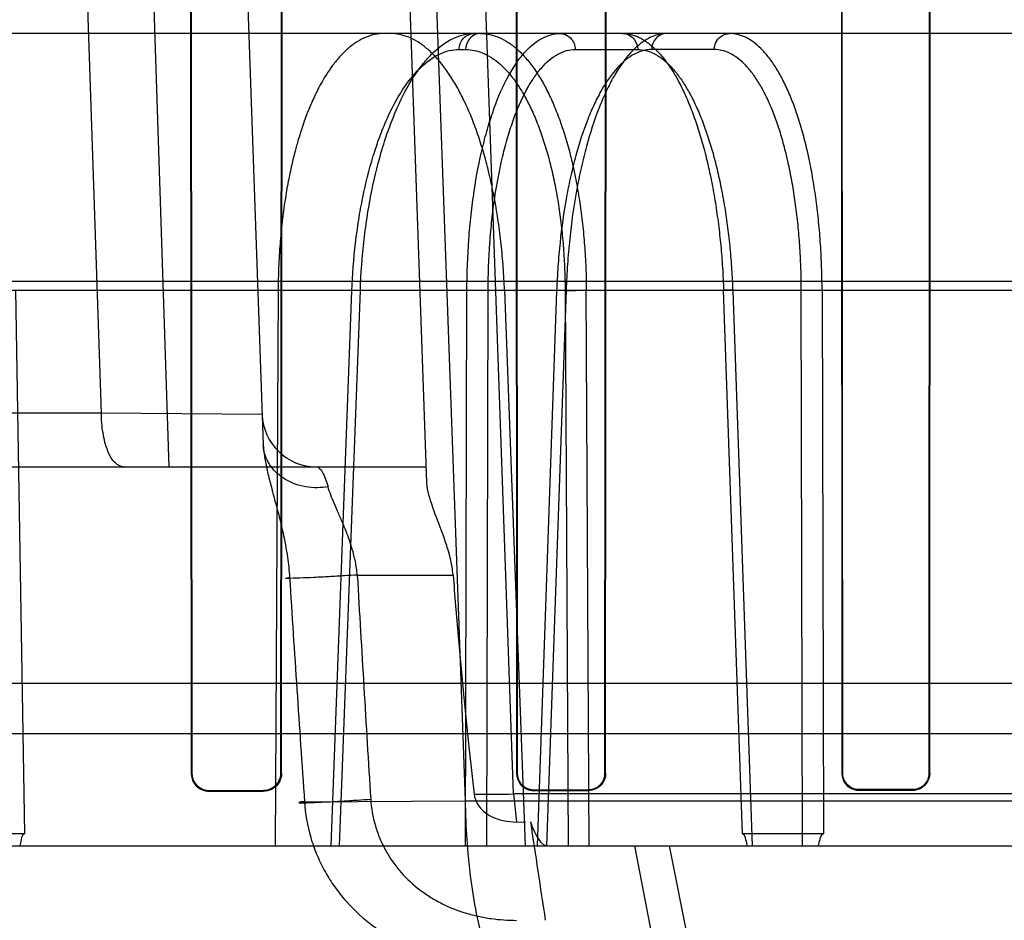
# Model space of a CAD drawing. Header units: millimetres. Extents: x 0 to 297, y 0 to 210.
# Tile 396 of 455: x 240.166 to 240.293, y 159.987 to 160.103. Entities that reach past the tile are written whole.
import ezdxf

# ---------------------------------------------------------------- set-up
doc = ezdxf.new("R2010")
doc.units = ezdxf.units.MM
doc.header["$LTSCALE"] = 16.335
doc.layers.get('0').update_dxf_attribs({"linetype": 'CONTINUOUS'})
for name, color, linetype in [('AXES_REF', 7, 'CONTINUOUS'), ('INTFCLR_1', 7, 'CONTINUOUS'), ('INTFCLR_144815', 7, 'CONTINUOUS'), ('INTFCLR_72935', 7, 'CONTINUOUS')]:
    doc.layers.add(name, color=color, linetype=linetype)

msp = doc.modelspace()

# ---------------------------------------------------------------- linework, layer by layer
at = {"color": 7, "linetype": 'Continuous'}
for radius in [6.787079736, 6.7865, 6.743039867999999]:
    msp.add_circle((241.4889104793, 154.7114782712), radius, dxfattribs=at)
for radius, start, end in [(6.72, 278.2771290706, 261.7228709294), (6.874, 113.0825942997, 269.6189785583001)]:
    msp.add_arc((241.4889104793, 154.7114782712), radius, start, end, dxfattribs=at)
at = {"layer": 'AXES_REF', "color": 7, "linetype": 'Continuous'}
msp.add_arc((241.4889104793, 154.7114782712), 6.874, 113.0826847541, 66.9173152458, dxfattribs=at)
at = {"layer": 'AXES_REF', "color": 9, "linetype": 'Continuous'}
msp.add_arc((241.4889104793, 154.7114782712), 6.191158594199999, 94.4118118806, 85.5881881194, dxfattribs=at)
at = {"layer": 'INTFCLR_1', "color": 6, "linetype": 'Continuous'}
for p, q in [((240.1877579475, 160.1388643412), (240.187850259, 160.0058643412)), ((240.1878549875, 160.1388643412), (240.1879399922, 160.0058643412)), ((240.199463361, 160.0058643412), (240.1995460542, 160.1388643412)), ((240.1995506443, 160.0058643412), (240.1996400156, 160.1388643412)), ((240.2298592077, 160.1388643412), (240.2299438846, 160.0058643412)), ((240.2299482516, 160.1388643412), (240.2300271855, 160.0058643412)), ((240.2413825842, 160.0058643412), (240.2414599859, 160.1388643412)), ((240.2414642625, 160.0058643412), (240.2415470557, 160.1388643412)), ((240.2719345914, 160.1388643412), (240.2720143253, 160.0058643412)), ((240.2720184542, 160.1388643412), (240.2720933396, 160.0058643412)), ((240.2833216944, 160.0058643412), (240.2833955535, 160.1388643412)), ((240.2833996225, 160.0058643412), (240.2834781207, 160.1388643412)), ((240.1902147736, 160.0035947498), (240.1972147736, 160.0036106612)), ((240.1902147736, 160.0035056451), (240.1972147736, 160.0035227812)), ((240.2322147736, 160.0036805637), (240.2392147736, 160.0036927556)), ((240.2392147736, 160.003610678), (240.2322147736, 160.003597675)), ((240.2742147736, 160.0037456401), (240.2812147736, 160.0037546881)), ((240.2812147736, 160.0036764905), (240.2742147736, 160.0036668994))]:
    msp.add_line(p, q, dxfattribs=at)
at = {"layer": 'INTFCLR_1', "color": 9, "linetype": 'Continuous'}
for p, q in [((240.1879399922, 160.0058643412), (240.187850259, 160.0058643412)), ((240.1995506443, 160.0058643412), (240.199463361, 160.0058643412)), ((240.2300271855, 160.0058643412), (240.2299438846, 160.0058643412)), ((240.2414642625, 160.0058643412), (240.2413825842, 160.0058643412)), ((240.2720933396, 160.0058643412), (240.2720143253, 160.0058643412)), ((240.2833996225, 160.0058643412), (240.2833216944, 160.0058643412)), ((240.1902147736, 160.0035056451), (240.1902147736, 160.0035947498)), ((240.1972147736, 160.0036106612), (240.1972147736, 160.0035227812)), ((240.2322147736, 160.003597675), (240.2322147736, 160.0036805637)), ((240.2392147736, 160.0036927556), (240.2392147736, 160.003610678)), ((240.2742147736, 160.0036668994), (240.2742147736, 160.0037456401)), ((240.2812147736, 160.0037546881), (240.2812147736, 160.0036764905))]:
    msp.add_line(p, q, dxfattribs=at)
at = {"layer": 'INTFCLR_1', "color": 6, "linetype": 'Continuous'}
for points, knots in [([(240.187850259, 160.0058643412), (240.1878502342, 160.0053649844), (240.1882396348, 160.0041292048), (240.1895117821, 160.003503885), (240.1902147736, 160.0035056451)], [0, 0, 0, 0, 0.4153171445, 1, 1, 1, 1]), ([(240.1879399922, 160.0058643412), (240.1879399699, 160.0053796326), (240.1883191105, 160.0041897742), (240.1895424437, 160.0035931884), (240.1902147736, 160.0035947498)], [0, 0, 0, 0, 0.4189210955, 1, 1, 1, 1]), ([(240.1972147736, 160.0036106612), (240.1976811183, 160.0036116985), (240.1988554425, 160.0039743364), (240.1994633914, 160.0051856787), (240.199463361, 160.0058643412)], [0, 0, 0, 0, 0.4072860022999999, 1, 1, 1, 1]), ([(240.1995506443, 160.0058643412), (240.1995506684, 160.0053653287), (240.1991614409, 160.0041414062), (240.1979061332, 160.0035244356), (240.1972147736, 160.0035227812)], [0, 0, 0, 0, 0.4192064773, 1, 1, 1, 1]), ([(240.2299438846, 160.0058643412), (240.229943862, 160.005370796), (240.2303325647, 160.0041807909), (240.2315525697, 160.0035964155), (240.2322147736, 160.003597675)], [0, 0, 0, 0, 0.4270344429, 1, 1, 1, 1]), ([(240.2300271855, 160.0058643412), (240.2300271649, 160.0053863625), (240.2304043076, 160.0042394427), (240.2315792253, 160.0036794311), (240.2322147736, 160.0036805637)], [0, 0, 0, 0, 0.4292471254, 1, 1, 1, 1]), ([(240.2392147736, 160.0036927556), (240.2397893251, 160.0036937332), (240.2409449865, 160.0041829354), (240.2413826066, 160.0053321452), (240.2413825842, 160.0058643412)], [0, 0, 0, 0, 0.5191354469, 1, 1, 1, 1]), ([(240.2414642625, 160.0058643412), (240.2414642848, 160.0053678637), (240.241072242, 160.0041861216), (240.2398651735, 160.0036118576), (240.2392147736, 160.003610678)], [0, 0, 0, 0, 0.432894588, 1, 1, 1, 1]), ([(240.2720143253, 160.0058643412), (240.2720143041, 160.0053761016), (240.2724016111, 160.0042207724), (240.2735824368, 160.0036660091), (240.2742147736, 160.0036668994)], [0, 0, 0, 0, 0.4357037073, 1, 1, 1, 1]), ([(240.2720933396, 160.0058643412), (240.2720933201, 160.005386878), (240.2724740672, 160.0042716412), (240.2736115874, 160.0037448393), (240.2742147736, 160.0037456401)], [0, 0, 0, 0, 0.4418296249, 1, 1, 1, 1]), ([(240.2812147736, 160.0037546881), (240.2817647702, 160.0037553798), (240.2828866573, 160.0042205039), (240.2833217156, 160.005338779), (240.2833216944, 160.0058643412)], [0, 0, 0, 0, 0.511359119, 1, 1, 1, 1]), ([(240.2833996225, 160.0058643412), (240.2833996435, 160.0053715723), (240.2830072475, 160.0042218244), (240.2818361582, 160.0036773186), (240.2812147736, 160.0036764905)], [0, 0, 0, 0, 0.4422807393, 1, 1, 1, 1])]:
    msp.add_open_spline(points, degree=3, knots=knots, dxfattribs=at)
at = {"layer": 'INTFCLR_144815', "color": 9, "linetype": 'Continuous'}
for p, q in [((240.1762471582, 160.0524171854), (240.1597630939, 160.5484094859)), ((240.1849980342, 160.0454782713), (240.168792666, 160.5484094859)), ((240.1797147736, 160.5484094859), (240.1971775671, 160.0483567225)), ((240.2183495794, 160.0434310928), (240.2007147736, 160.5484094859)), ((240.2035245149, 160.5484094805), (240.2233062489, 160.0022861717)), ((240.2295625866, 160.0031802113), (240.2102389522, 160.5484094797)), ((240.8751675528, 160.1014782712), (240.0486729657, 160.1014782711)), ((240.2225168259, 160.0994149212), (240.223361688, 160.0994149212)), ((240.2375332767, 160.0994149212), (240.2456245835, 160.0994149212)), ((240.2555144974, 160.0994149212), (240.2474180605, 160.0994149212)), ((240.952508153, 160.0694090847), (239.9619761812, 160.0694090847)), ((240.0228546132, 160.0683100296), (240.9060485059, 160.0683100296)), ((240.1651459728, 160.0683100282), (240.1663135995, 159.998005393)), ((240.2059723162, 159.996478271), (240.2086521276, 160.0682367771)), ((240.2070544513, 159.9964782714), (240.209741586, 160.0683100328)), ((240.2084722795, 160.0682759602), (240.2097415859, 160.0683100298)), ((240.22334538, 159.9964782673), (240.2235249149, 160.0683100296)), ((240.2262631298, 160.0682367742), (240.2235249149, 160.0683100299)), ((240.22607912, 159.9964782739), (240.2262631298, 160.0682367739)), ((240.2351324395, 160.0682367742), (240.23261056, 159.9964782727)), ((240.2363641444, 160.0683100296), (240.2338350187, 159.996478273)), ((240.234989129, 160.0682937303), (240.2363641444, 160.0683100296)), ((240.2362260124, 160.0682367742), (240.2366047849, 159.996478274)), ((240.2393534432, 159.9964782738), (240.2389693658, 160.0683100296)), ((240.2591810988, 159.9980053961), (240.2567260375, 160.0683100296)), ((240.2579051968, 160.0682367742), (240.260416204, 159.9964782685)), ((240.2669512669, 159.9964782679), (240.2667789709, 160.0682367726)), ((240.2694610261, 160.0683100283), (240.2696349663, 159.9980053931)), ((240.1762471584, 160.0524171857), (239.8132677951, 160.0524171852)), ((240.1970421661, 160.0522339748), (240.1762471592, 160.0524171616)), ((239.8202675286, 160.045478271), (240.218278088, 160.0454782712)), ((240.2093445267, 160.0314782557), (240.2217309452, 160.0314782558)), ((240.7466510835, 160.0109668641), (240.1027784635, 160.0109668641)), ((240.6198666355, 160.0031806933), (240.2295627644, 160.0031775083)), ((240.2295628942, 160.0031802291), (240.2299206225, 159.9995548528)), ((240.2025196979, 160.0021819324), (240.2233063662, 160.002286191)), ((240.2233062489, 160.0022861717), (240.6261232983, 160.0022861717)), ((239.8751077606, 159.9964782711), (241.0077344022, 159.9964782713)), ((240.2481740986, 159.9813832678), (240.2452257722, 159.9964782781)), ((240.2497007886, 159.9964782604), (240.2526755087, 159.9813833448))]:
    msp.add_line(p, q, dxfattribs=at)
at = {"layer": 'INTFCLR_144815', "color": 6, "linetype": 'Continuous'}
for p, q in [((240.1991054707, 160.0683100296), (240.1987158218, 159.9964782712)), ((240.2283840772, 160.0683100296), (240.2310562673, 159.9964782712)), ((240.2362260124, 160.0682367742), (240.2389693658, 160.0683100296)), ((240.2580490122, 160.0682908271), (240.2567260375, 160.0683100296)), ((240.2694610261, 160.0683100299), (240.2667789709, 160.0682367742)), ((240.8198915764, 160.0174782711), (240.0806810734, 160.0174782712)), ((240.2299205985, 159.9995551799), (240.2311328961, 159.9995580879)), ((240.1663135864, 159.9980053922), (240.157254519, 159.9980053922)), ((240.2696349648, 159.9980053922), (240.259181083, 159.9980053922))]:
    msp.add_line(p, q, dxfattribs=at)
at = {"layer": 'INTFCLR_144815', "color": 9, "linetype": 'Continuous'}
for centre, radius, start, end in [((240.2040379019, 160.0524782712), 0.006999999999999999, 182.0000647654, 269.9999999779), ((244.9392209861, 160.3330379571), 4.7482422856, 183.6451248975, 183.99558955), ((246.188995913, 160.3743200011), 5.9894716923, 183.2814458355, 183.5590916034), ((240.2227806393, 160.5369322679), 0.5337951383, 270.1796818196, 270.7280040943)]:
    msp.add_arc(centre, radius, start, end, dxfattribs=at)
at = {"layer": 'INTFCLR_144815', "color": 6, "linetype": 'Continuous'}
msp.add_ellipse((240.4247147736, 159.9754782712), major_axis=(-0.6205604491, 4.088499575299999), ratio=0.0452664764, start_param=1.5580355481, end_param=1.5611447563, dxfattribs=at)
for points, knots in [([(240.212795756, 160.1014782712), (240.2124035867, 160.1014782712), (240.2116073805, 160.101396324), (240.2104346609, 160.1010311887), (240.2092855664, 160.1004286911), (240.2081829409, 160.0996055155), (240.2071775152, 160.0986245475), (240.2063014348, 160.0975737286), (240.205558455, 160.0965256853), (240.2049257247, 160.0955064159), (240.2043827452, 160.0945275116), (240.2039147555, 160.0935973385), (240.2035099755, 160.0927207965), (240.203153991, 160.0918888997), (240.202814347, 160.0910377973), (240.202463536, 160.0900925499), (240.2020858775, 160.088986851), (240.2016833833, 160.0876911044), (240.2012611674, 160.0861743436), (240.2008243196, 160.0843882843), (240.2003844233, 160.0822851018), (240.1999648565, 160.0798440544), (240.1996037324, 160.0771347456), (240.1993289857, 160.0742494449), (240.1991563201, 160.0712958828), (240.1991108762, 160.0693049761), (240.1991054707, 160.0683100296)], [0, 0, 0, 0, 0.0306294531, 0.0620101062, 0.09538140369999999, 0.1314721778, 0.169100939, 0.2048351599, 0.2381866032, 0.2693600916, 0.2984882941, 0.325587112, 0.3506676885, 0.3738839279, 0.3962513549, 0.4222322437, 0.4526222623, 0.4874964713, 0.5281890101, 0.5755701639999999, 0.6310790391, 0.6959738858, 0.7689735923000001, 0.844502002, 0.9222908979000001, 1, 1, 1, 1]), ([(240.2283840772, 160.0683100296), (240.2283472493, 160.0693002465), (240.2282393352, 160.0712799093), (240.2279739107, 160.0742317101), (240.2276059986, 160.0771350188), (240.2271413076, 160.0799464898), (240.2265872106, 160.082636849), (240.2259483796, 160.0851967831), (240.2252267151, 160.0876225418), (240.2244258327, 160.0899008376), (240.223554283, 160.0920076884), (240.2226198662, 160.0939276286), (240.2216291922, 160.0956506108), (240.2205855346, 160.0971713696), (240.2194966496, 160.098477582), (240.2183718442, 160.0995582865), (240.2172205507, 160.1004062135), (240.2160462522, 160.101019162), (240.2148513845, 160.1013932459), (240.2140396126, 160.1014782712), (240.213640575, 160.1014782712)], [0, 0, 0, 0, 0.0767548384, 0.1535349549, 0.2295210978, 0.3033898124, 0.3742104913, 0.4422318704, 0.5077000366, 0.5701767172, 0.6292117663, 0.6842115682, 0.7354587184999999, 0.7830224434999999, 0.8269051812, 0.8669571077, 0.9035587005, 0.9372944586, 0.9690907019, 1, 1, 1, 1]), ([(240.2252798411, 160.1014782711), (240.2256838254, 160.1014782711), (240.226509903, 160.1013902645), (240.2277261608, 160.1009964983), (240.2289158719, 160.100346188), (240.2300648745, 160.0994518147), (240.231165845, 160.0983262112), (240.2322151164, 160.0969791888), (240.2332101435, 160.095416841), (240.2341449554, 160.0936487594), (240.235011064, 160.0916916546), (240.2358026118, 160.0895611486), (240.2365154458, 160.0872713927), (240.2371461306, 160.0848337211), (240.2376890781, 160.0822693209), (240.2381391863, 160.0796049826), (240.2384944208, 160.0768623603), (240.238754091, 160.074061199), (240.2389186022, 160.0712030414), (240.2389632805, 160.0692810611), (240.2389693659, 160.0683100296)], [0, 0, 0, 0, 0.0315611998, 0.0643441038, 0.0992563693, 0.1369443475, 0.1776898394, 0.221957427, 0.2701061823, 0.3222178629, 0.3780613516, 0.4371902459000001, 0.4996835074, 0.5653349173, 0.6338330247, 0.704405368, 0.7763792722, 0.8498398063, 0.9241368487, 1, 1, 1, 1]), ([(240.2436643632, 160.1014782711), (240.2440235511, 160.1014782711), (240.24476569, 160.1013881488), (240.2458582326, 160.1009896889), (240.2469350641, 160.1003320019), (240.2479809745, 160.0994284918), (240.2489888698, 160.0982945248), (240.2499559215, 160.0969408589), (240.2508804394, 160.0953723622), (240.2517574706, 160.0935974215), (240.2525779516, 160.0916357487), (240.2533368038, 160.0895036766), (240.2540300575, 160.0872149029), (240.2546549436, 160.0847786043), (240.255205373, 160.0822180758), (240.2556769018, 160.079559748), (240.2560663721, 160.0768321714), (240.2563736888, 160.0740453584), (240.2565991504, 160.0711997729), (240.25669306, 160.0692806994), (240.2567260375, 160.0683100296)], [0, 0, 0, 0, 0.0285285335, 0.0587379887, 0.09169627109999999, 0.128193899, 0.168121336, 0.2119204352, 0.2601251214, 0.3125755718, 0.3690460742, 0.4289151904, 0.4922453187, 0.5589234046, 0.6286260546, 0.7002119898, 0.7733138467, 0.8474223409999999, 0.9228599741, 1, 1, 1, 1]), ([(240.269461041, 160.0683100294), (240.2694576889, 160.0692986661), (240.2694208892, 160.0712712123), (240.2692749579, 160.074209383), (240.2690390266, 160.0770963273), (240.2687161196, 160.079897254), (240.2683099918, 160.0825869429), (240.2678245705, 160.0851509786), (240.2672623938, 160.0875806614), (240.2666265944, 160.0898619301), (240.2659235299, 160.0919721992), (240.2651593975, 160.0938957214), (240.264339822, 160.0956227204), (240.2634676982, 160.0971476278), (240.2625485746, 160.0984591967), (240.2615906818, 160.0995449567), (240.2606007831, 160.1003984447), (240.2595836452, 160.1010155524), (240.2585390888, 160.1013928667), (240.2578249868, 160.1014782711), (240.2574747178, 160.1014782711)], [0, 0, 0, 0, 0.0791848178, 0.1579882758, 0.235584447, 0.3111426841, 0.3837692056, 0.4534084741, 0.5201040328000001, 0.5834554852, 0.6430198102, 0.6981752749, 0.7491303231, 0.7960039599, 0.838713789, 0.8771903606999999, 0.9116808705, 0.9430134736, 0.9719453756, 1, 1, 1, 1]), ([(240.2217309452, 160.0314782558), (240.2217009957, 160.0318412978), (240.2216074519, 160.0325859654), (240.2213768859, 160.0337041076), (240.2210001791, 160.0350733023), (240.2205064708, 160.0365050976), (240.219966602, 160.0379260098), (240.2194916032, 160.0391653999), (240.2190242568, 160.0404391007), (240.2185750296, 160.0418624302), (240.2183682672, 160.0428959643), (240.2183495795, 160.0434310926)], [0, 0, 0, 0, 0.0876792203, 0.1804091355, 0.2745623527, 0.4292957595, 0.5447214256, 0.6404281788, 0.7487975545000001, 0.8711188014, 1, 1, 1, 1]), ([(240.221730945, 160.0314782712), (240.2219487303, 160.0288383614), (240.2223870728, 160.0237024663), (240.2230688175, 160.0163005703), (240.2237493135, 160.0094932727), (240.2242197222, 160.0051832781), (240.2244546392, 160.0031398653)], [0, 0, 0, 0, 0.2791221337, 0.5431519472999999, 0.7832597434, 1, 1, 1, 1]), ([(240.2244546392, 160.0031398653), (240.2245085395, 160.002670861), (240.2248153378, 160.0018494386), (240.2256713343, 160.0008808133), (240.2267943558, 160.0001559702), (240.2282529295, 159.999665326), (240.2293461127, 159.9995533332), (240.2299205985, 159.9995551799)], [0, 0, 0, 0, 0.19944462, 0.3554778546, 0.5401281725, 0.7572954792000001, 1, 1, 1, 1]), ([(240.2317392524, 159.9995609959), (240.2318922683, 159.9991223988), (240.2322094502, 159.9983262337), (240.2327992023, 159.9972427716), (240.2334512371, 159.996478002), (240.2339018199, 159.9964782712)], [0, 0, 0, 0, 0.3598995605, 0.6509005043, 1, 1, 1, 1]), ([(240.165739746, 159.9964782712), (240.1657930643, 159.9967516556), (240.1659308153, 159.9971882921), (240.1660432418, 159.998005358), (240.1663135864, 159.9980053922)], [0, 0, 0, 0, 0.5074611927, 1, 1, 1, 1]), ([(240.2598073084, 159.9964782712), (240.259753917, 159.9967395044), (240.2596144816, 159.9971905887), (240.2594705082, 159.9980053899), (240.259181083, 159.9980053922)], [0, 0, 0, 0, 0.4795060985, 1, 1, 1, 1]), ([(240.268983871, 159.9964782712), (240.2690437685, 159.9967521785), (240.2691874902, 159.9972044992), (240.2693556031, 159.9980053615), (240.2696349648, 159.9980053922)], [0, 0, 0, 0, 0.5009095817, 1, 1, 1, 1])]:
    msp.add_open_spline(points, degree=3, knots=knots, dxfattribs=at)
at = {"layer": 'INTFCLR_144815', "color": 9, "linetype": 'Continuous'}
for points, knots in [([(240.2097415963, 160.0683100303), (240.2098213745, 160.0704991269), (240.2100634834, 160.0737526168), (240.2105718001, 160.0775047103), (240.2109222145, 160.0795909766), (240.2114859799, 160.0825494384), (240.2123027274, 160.0858580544), (240.2133554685, 160.0890103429), (240.2139961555, 160.0906738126), (240.2149318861, 160.0928887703), (240.2160005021, 160.0949553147), (240.2172520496, 160.0967946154), (240.2180397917, 160.0978337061), (240.2193904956, 160.0993402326), (240.2214994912, 160.1009601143), (240.223507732, 160.1014782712), (240.2244349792, 160.1014782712)], [0, 0, 0, 0, 0.1699423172, 0.2527602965, 0.2936839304, 0.3340442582, 0.4864116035, 0.5575497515, 0.5917571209, 0.6246693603, 0.744126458, 0.771228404, 0.7972154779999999, 0.8452205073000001, 0.9280643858, 1, 1, 1, 1]), ([(240.2225168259, 160.0994149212), (240.2225209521, 160.099673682), (240.2226226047, 160.1002086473), (240.2231527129, 160.1011047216), (240.2239438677, 160.1014782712), (240.2244349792, 160.1014782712)], [0, 0, 0, 0, 0.2529398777, 0.5199972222, 1, 1, 1, 1]), ([(240.2252798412, 160.1014782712), (240.2249881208, 160.1014782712), (240.2243848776, 160.1013210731), (240.2236017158, 160.1006052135), (240.2233686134, 160.0998492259), (240.223361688, 160.0994149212)], [0, 0, 0, 0, 0.2837306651, 0.577536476, 1, 1, 1, 1]), ([(240.2235249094, 160.0683100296), (240.2235325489, 160.0704959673), (240.2236527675, 160.0737453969), (240.2239950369, 160.0775025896), (240.2242453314, 160.0795899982), (240.2246581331, 160.0825413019), (240.2252827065, 160.085844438), (240.2261260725, 160.0890063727), (240.2266458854, 160.0906719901), (240.2274059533, 160.0928746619), (240.22828787, 160.0949381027), (240.2293501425, 160.0967920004), (240.2300149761, 160.0978275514), (240.2311480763, 160.0993154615), (240.2326615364, 160.1006664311), (240.2343397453, 160.1013647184), (240.2351706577, 160.1014782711), (240.2355730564, 160.1014782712)], [0, 0, 0, 0, 0.1750157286, 0.2600612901, 0.302010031, 0.3433244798, 0.4986593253, 0.5707200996, 0.6052293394, 0.6383271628, 0.7573161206, 0.7839666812, 0.8093592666, 0.8557594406, 0.9337808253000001, 0.9677823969, 1, 1, 1, 1]), ([(240.2355730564, 160.1014782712), (240.2358160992, 160.1014782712), (240.236332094, 160.1013734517), (240.2369929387, 160.1009085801), (240.2374268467, 160.1002107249), (240.2375290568, 160.0996738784), (240.2375332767, 160.0994149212)], [0, 0, 0, 0, 0.2326867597, 0.4888628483, 0.7520440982, 1, 1, 1, 1]), ([(240.2493782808, 160.1014782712), (240.2485615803, 160.1014782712), (240.2472678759, 160.1010961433), (240.2459984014, 160.1002220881), (240.2452519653, 160.0995650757), (240.2440224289, 160.098301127), (240.2427579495, 160.0964389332), (240.2416822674, 160.0943560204), (240.2410618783, 160.0929774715), (240.240099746, 160.0906313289), (240.2392994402, 160.0881278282), (240.2386195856, 160.0855073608), (240.2381704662, 160.0835976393), (240.2374633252, 160.0800782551), (240.2369605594, 160.0764607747), (240.2366574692, 160.073277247), (240.2364870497, 160.0710771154), (240.2364021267, 160.0694189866), (240.2363641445, 160.0683100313)], [0, 0, 0, 0, 0.0649652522, 0.1020546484, 0.1223821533, 0.143958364, 0.2422123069, 0.299625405, 0.3304746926, 0.3624177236, 0.5013178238, 0.5389931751, 0.5777821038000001, 0.6573537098, 0.8244727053, 0.8679632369, 0.9117353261, 1, 1, 1, 1]), ([(240.2436643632, 160.1014782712), (240.2439620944, 160.1014782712), (240.2445750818, 160.1013227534), (240.2453759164, 160.1006105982), (240.2456174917, 160.0998501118), (240.2456245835, 160.0994149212)], [0, 0, 0, 0, 0.2866264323, 0.580985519, 1, 1, 1, 1]), ([(240.2493782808, 160.1014782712), (240.2491352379, 160.1014782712), (240.2486192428, 160.1013734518), (240.2479583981, 160.1009085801), (240.2475244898, 160.1002107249), (240.2474222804, 160.0996738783), (240.2474180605, 160.0994149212)], [0, 0, 0, 0, 0.2326868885, 0.4888629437, 0.7520441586, 1, 1, 1, 1]), ([(240.2555144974, 160.0994149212), (240.2555196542, 160.0997313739), (240.2556666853, 160.1003636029), (240.2563205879, 160.1012085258), (240.2570625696, 160.1014782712), (240.2574747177, 160.1014782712)], [0, 0, 0, 0, 0.3048584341, 0.6030048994, 1, 1, 1, 1]), ([(240.2086521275, 160.0682367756), (240.2087289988, 160.0702946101), (240.2089595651, 160.073352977), (240.2094414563, 160.076879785), (240.2097731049, 160.0788408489), (240.2103064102, 160.0816219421), (240.2110778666, 160.08473224), (240.2120719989, 160.0876951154), (240.2126767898, 160.089258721), (240.2135598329, 160.0913410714), (240.2145682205, 160.0932835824), (240.2157481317, 160.0950122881), (240.2164911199, 160.0959890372), (240.2177621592, 160.0974058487), (240.2194211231, 160.0986644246), (240.2212057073, 160.099309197), (240.2220877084, 160.0994148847), (240.2225168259, 160.0994149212)], [0, 0, 0, 0, 0.1697675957, 0.2525054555, 0.2933923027, 0.3337174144, 0.4859627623, 0.5570545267, 0.5912429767, 0.6241394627, 0.7435587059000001, 0.7706573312, 0.7966438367, 0.8446559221, 0.9275497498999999, 0.9646232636, 1, 1, 1, 1]), ([(240.2233616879, 160.0994149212), (240.2237392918, 160.0994148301), (240.2245080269, 160.0993344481), (240.2256380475, 160.0989726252), (240.2267421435, 160.0983778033), (240.2278135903, 160.0975568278), (240.2288458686, 160.0965168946), (240.2298330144, 160.0952663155), (240.2307694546, 160.0938140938), (240.2316490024, 160.0921697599), (240.2324664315, 160.0903445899), (240.2332154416, 160.088351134), (240.2338914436, 160.0862036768), (240.2344892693, 160.0839168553), (240.2350050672, 160.0815061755), (240.2354347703, 160.0789884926), (240.2357753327, 160.0763827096), (240.2360246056, 160.0737087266), (240.2361803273, 160.070985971), (240.2362211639, 160.0691561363), (240.2362260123, 160.0682367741)], [0, 0, 0, 0, 0.0313772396, 0.06368445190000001, 0.09799733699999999, 0.1350731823, 0.1754485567, 0.2194464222, 0.2672281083, 0.3188505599, 0.3742559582, 0.4332890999, 0.4957064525, 0.5612499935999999, 0.6296278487, 0.7004938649, 0.7734260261, 0.847946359, 0.9236039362, 1, 1, 1, 1]), ([(240.2262631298, 160.068236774), (240.2262684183, 160.070291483), (240.2263782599, 160.073345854), (240.2266961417, 160.0768776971), (240.2269289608, 160.0788398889), (240.2273134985, 160.081614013), (240.2278967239, 160.0847187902), (240.228684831, 160.0876912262), (240.2291708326, 160.0892569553), (240.2298815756, 160.0913272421), (240.230706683, 160.0932668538), (240.2317014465, 160.0950097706), (240.2323240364, 160.0959831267), (240.2333852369, 160.097381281), (240.2348031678, 160.0986514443), (240.2363767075, 160.0993083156), (240.2371559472, 160.0994149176), (240.2375332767, 160.0994149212)], [0, 0, 0, 0, 0.1751199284, 0.2602092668, 0.3021790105, 0.343512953, 0.4989085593, 0.5709858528, 0.6055004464, 0.6386024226, 0.7575788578, 0.7842206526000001, 0.8096020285, 0.85597166, 0.9338968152, 0.9678408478, 1, 1, 1, 1]), ([(240.2474180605, 160.0994149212), (240.2466486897, 160.0994149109), (240.2454300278, 160.099055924), (240.2442334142, 160.098234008), (240.2435295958, 160.0976164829), (240.2423706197, 160.0964287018), (240.2411781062, 160.094678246), (240.2401629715, 160.0927200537), (240.2395774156, 160.0914241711), (240.2386691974, 160.0892190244), (240.2379131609, 160.0868657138), (240.2372705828, 160.0844022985), (240.2368460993, 160.0826071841), (240.2361776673, 160.0792990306), (240.2357009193, 160.0758985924), (240.2354127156, 160.0729059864), (240.2352504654, 160.0708378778), (240.2351690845, 160.0692792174), (240.2351324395, 160.0682367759)], [0, 0, 0, 0, 0.06506670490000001, 0.1022049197, 0.1225520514, 0.1441456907, 0.2424452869, 0.2998701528, 0.3307214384, 0.3626633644, 0.5015432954, 0.5392081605, 0.5779844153, 0.6575258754, 0.8245684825, 0.8680362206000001, 0.9117848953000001, 1, 1, 1, 1]), ([(240.2456245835, 160.0994149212), (240.245958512, 160.0994149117), (240.2466455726, 160.0993322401), (240.2476545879, 160.0989676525), (240.2486452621, 160.098369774), (240.2496123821, 160.0975479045), (240.2505512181, 160.0965086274), (240.2514568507, 160.0952593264), (240.2523245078, 160.0938083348), (240.2531484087, 160.0921650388), (240.253923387, 160.0903407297), (240.2546433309, 160.08834808), (240.2553037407, 160.0862013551), (240.2558995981, 160.0839152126), (240.2564270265, 160.0815051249), (240.2568819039, 160.0789879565), (240.2572609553, 160.0763826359), (240.2575616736, 160.0737090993), (240.2577814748, 160.0709867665), (240.2578730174, 160.0691564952), (240.2579051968, 160.0682367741)], [0, 0, 0, 0, 0.0282206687, 0.05786111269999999, 0.0900247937, 0.1254857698, 0.1647483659, 0.2081088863, 0.2556856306, 0.3074706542, 0.3633432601, 0.4230987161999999, 0.4864471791, 0.5530904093, 0.6227007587, 0.6948965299, 0.7692192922, 0.845156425, 0.9222258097, 1, 1, 1, 1]), ([(240.2667789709, 160.0682367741), (240.2667767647, 160.0691572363), (240.2667448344, 160.0709890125), (240.2666134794, 160.0737145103), (240.2663995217, 160.076390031), (240.2661050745, 160.0789956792), (240.2657320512, 160.0815121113), (240.2652830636, 160.0839214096), (240.2647615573, 160.0862071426), (240.2641709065, 160.0883536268), (240.2635157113, 160.0903458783), (240.2628000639, 160.0921696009), (240.262029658, 160.0938122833), (240.2612091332, 160.0952628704), (240.2603438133, 160.0965120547), (240.2594381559, 160.0975512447), (240.2584971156, 160.0983727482), (240.2575253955, 160.0989698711), (240.2565281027, 160.0993333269), (240.2558467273, 160.0994149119), (240.2555144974, 160.0994149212)], [0, 0, 0, 0, 0.07841376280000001, 0.1560430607, 0.2324168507, 0.3070273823, 0.3793873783, 0.4490860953, 0.5157560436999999, 0.5790525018, 0.63867212, 0.6943351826, 0.745847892, 0.7931114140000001, 0.8361472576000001, 0.8750885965, 0.9102469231, 0.942168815, 0.9716975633, 1, 1, 1, 1]), ([(240.1790915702, 160.0454782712), (240.1787082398, 160.0454782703), (240.1777627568, 160.0460405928), (240.1769418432, 160.0476778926), (240.1763731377, 160.0498885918), (240.1762501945, 160.051561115), (240.1762471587, 160.0524171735)], [0, 0, 0, 0, 0.1442962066, 0.3722667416, 0.677753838, 1, 1, 1, 1]), ([(240.1971775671, 160.0483567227), (240.1971960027, 160.0478288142), (240.1973243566, 160.0467075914), (240.1976812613, 160.0449505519), (240.1980798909, 160.0433768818), (240.1984410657, 160.0420270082), (240.198835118, 160.0405699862), (240.1992354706, 160.0390632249), (240.1996114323, 160.0375019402), (240.1998794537, 160.0362809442), (240.2001193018, 160.0350340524), (240.2003225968, 160.0337648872), (240.2004827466, 160.0324720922), (240.2005568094, 160.0316007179), (240.2005845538, 160.0311612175)], [0, 0, 0, 0, 0.0902347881, 0.1922249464, 0.3061555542, 0.3674831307, 0.4309332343, 0.5639939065, 0.6337859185, 0.7052468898, 0.7775175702, 0.8506611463, 0.9247730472, 1, 1, 1, 1]), ([(240.2055574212, 160.0428934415), (240.2051005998, 160.0428117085), (240.2041381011, 160.0427216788), (240.2026585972, 160.0428378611), (240.2011763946, 160.0432379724), (240.1998067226, 160.043926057), (240.1986606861, 160.0448633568), (240.1978200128, 160.0459734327), (240.197317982, 160.0471574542), (240.197191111, 160.0479688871), (240.1971775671, 160.0483567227)], [0, 0, 0, 0, 0.1235460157, 0.255977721, 0.3930714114, 0.529683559, 0.6610051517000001, 0.783766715, 0.8966875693, 1, 1, 1, 1]), ([(240.2040379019, 160.0454782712), (240.2043751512, 160.0454782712), (240.2051072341, 160.0444537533), (240.205362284, 160.0435541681), (240.2055574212, 160.0428934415)], [0, 0, 0, 0, 0.3286424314, 1, 1, 1, 1]), ([(240.2093445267, 160.0314782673), (240.2093217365, 160.0317717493), (240.2092171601, 160.0326399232), (240.2089314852, 160.0340594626), (240.2083670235, 160.0359487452), (240.2076761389, 160.0377203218), (240.2069608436, 160.0393672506), (240.2063998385, 160.0406446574), (240.2059153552, 160.0417997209), (240.2056669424, 160.0425442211), (240.2055574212, 160.0428934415)], [0, 0, 0, 0, 0.0731271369, 0.2170597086, 0.3591078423, 0.5624523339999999, 0.6889971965, 0.8051767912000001, 0.9090793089, 1, 1, 1, 1]), ([(240.2093445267, 160.0314782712), (240.2087863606, 160.0314418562), (240.2075827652, 160.0313668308), (240.2056904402, 160.0312585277), (240.2038266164, 160.0311646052), (240.2019853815, 160.031079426), (240.2011189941, 160.0310679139), (240.1997559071, 160.0310175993), (240.2004144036, 160.0311431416), (240.2005845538, 160.0311612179)], [0, 0, 0, 0, 0.17145143, 0.3704501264, 0.5767736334, 0.7592587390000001, 0.8877052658, 0.9475524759, 1, 1, 1, 1]), ([(240.2025196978, 160.0021819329), (240.2022974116, 160.0021581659), (240.2021000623, 160.0021916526), (240.2017200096, 160.0020414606), (240.2021455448, 160.0020451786), (240.2024528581, 160.0020377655), (240.20326261, 160.0020641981), (240.2041991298, 160.0021005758), (240.2056233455, 160.0021688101), (240.2073597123, 160.0022644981), (240.2092787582, 160.0023829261), (240.2105084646, 160.0024659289), (240.2110760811, 160.0025060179)], [0, 0, 0, 0, 0.066709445, 0.0743957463, 0.0919334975, 0.1370955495, 0.210688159, 0.309419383, 0.4268155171, 0.6321098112, 0.8301983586, 1, 1, 1, 1]), ([(240.2025196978, 160.0021819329), (240.2026147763, 160.0006337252), (240.2029508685, 159.998702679), (240.2036598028, 159.9964868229), (240.2042105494, 159.9950443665), (240.2050381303, 159.993313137), (240.2060405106, 159.9916884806), (240.2069356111, 159.9904641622), (240.2083494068, 159.9887294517), (240.2099745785, 159.9871815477), (240.2117494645, 159.9858605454), (240.2129549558, 159.9850485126), (240.215121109, 159.9837977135), (240.2177512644, 159.9827104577), (240.2204491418, 159.9819672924), (240.2231466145, 159.9814490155), (240.2251988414, 159.9812964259), (240.2265595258, 159.9812987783)], [0, 0, 0, 0, 0.1325738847, 0.1656425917, 0.1988345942, 0.2644700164, 0.329314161, 0.3616783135, 0.3940360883, 0.5205552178, 0.5518708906, 0.5831313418, 0.6447292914, 0.7654119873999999, 0.8250053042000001, 0.8837027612, 1, 1, 1, 1]), ([(240.2110760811, 160.0025060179), (240.2111483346, 160.001344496), (240.2114542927, 159.9996062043), (240.2122329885, 159.9974137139), (240.2129906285, 159.9958526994), (240.2139073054, 159.9943915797), (240.2153141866, 159.9926061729), (240.2169851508, 159.991058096), (240.218840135, 159.9897897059), (240.2207883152, 159.9887090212), (240.222865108, 159.9878966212), (240.2250073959, 159.9873425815), (240.2271820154, 159.9869530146), (240.2288389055, 159.9868425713), (240.2299415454, 159.9868426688)], [0, 0, 0, 0, 0.1289395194, 0.1934310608, 0.2574237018, 0.3207726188, 0.3841601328, 0.5088907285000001, 0.5711162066, 0.6328485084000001, 0.7554160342, 0.8168122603, 0.8778330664, 1, 1, 1, 1]), ([(240.2233063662, 160.002286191), (240.2233487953, 159.9989540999), (240.2237706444, 159.9925454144), (240.2250823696, 159.9855192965), (240.2263086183, 159.9819472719), (240.2265595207, 159.9813027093)], [0, 0, 0, 0, 0.4689811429, 0.9026569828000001, 1, 1, 1, 1])]:
    msp.add_open_spline(points, degree=3, knots=knots, dxfattribs=at)
at = {"layer": 'INTFCLR_72935', "color": 6, "linetype": 'Continuous'}
for p, q in [((240.1877579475, 160.1388643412), (240.187850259, 160.0058643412)), ((240.1879399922, 160.0058643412), (240.1878549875, 160.1388643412)), ((240.1995460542, 160.1388643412), (240.199463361, 160.0058643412)), ((240.1995506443, 160.0058643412), (240.1996400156, 160.1388643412)), ((240.2298592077, 160.1388643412), (240.2299438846, 160.0058643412)), ((240.2300271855, 160.0058643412), (240.2299482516, 160.1388643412)), ((240.2414599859, 160.1388643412), (240.2413825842, 160.0058643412)), ((240.2414642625, 160.0058643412), (240.2415470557, 160.1388643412)), ((240.2719345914, 160.1388643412), (240.2720143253, 160.0058643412)), ((240.2720933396, 160.0058643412), (240.2720184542, 160.1388643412)), ((240.2833955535, 160.1388643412), (240.2833216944, 160.0058643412)), ((240.2833996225, 160.0058643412), (240.2834781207, 160.1388643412)), ((240.1972147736, 160.0036106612), (240.1902147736, 160.0035947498)), ((240.1902147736, 160.0035056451), (240.1972147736, 160.0035227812)), ((240.2392147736, 160.0036927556), (240.2322147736, 160.0036805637)), ((240.2322147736, 160.003597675), (240.2392147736, 160.003610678)), ((240.2812147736, 160.0037546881), (240.2742147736, 160.0037456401)), ((240.2742147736, 160.0036668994), (240.2812147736, 160.0036764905))]:
    msp.add_line(p, q, dxfattribs=at)
at = {"layer": 'INTFCLR_72935', "color": 9, "linetype": 'Continuous'}
for p, q in [((240.187850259, 160.0058643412), (240.1879399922, 160.0058643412)), ((240.199463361, 160.0058643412), (240.1995506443, 160.0058643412)), ((240.2299438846, 160.0058643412), (240.2300271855, 160.0058643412)), ((240.2413825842, 160.0058643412), (240.2414642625, 160.0058643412)), ((240.2720143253, 160.0058643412), (240.2720933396, 160.0058643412)), ((240.2833216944, 160.0058643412), (240.2833996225, 160.0058643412)), ((240.1902147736, 160.0035947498), (240.1902147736, 160.0035056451)), ((240.1972147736, 160.0035227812), (240.1972147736, 160.0036106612)), ((240.2322147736, 160.0036805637), (240.2322147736, 160.003597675)), ((240.2392147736, 160.003610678), (240.2392147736, 160.0036927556)), ((240.2742147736, 160.0037456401), (240.2742147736, 160.0036668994)), ((240.2812147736, 160.0036764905), (240.2812147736, 160.0037546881))]:
    msp.add_line(p, q, dxfattribs=at)
at = {"layer": 'INTFCLR_72935', "color": 6, "linetype": 'Continuous'}
for points, knots in [([(240.187850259, 160.0058643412), (240.1878502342, 160.0053650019), (240.1882396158, 160.0041292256), (240.1895117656, 160.0035038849), (240.1902147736, 160.0035056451)], [0, 0, 0, 0, 0.4153029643, 1, 1, 1, 1]), ([(240.1902147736, 160.0035947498), (240.1897297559, 160.0035936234), (240.1885389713, 160.0039703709), (240.1879399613, 160.0051923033), (240.1879399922, 160.0058643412)], [0, 0, 0, 0, 0.4191834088, 1, 1, 1, 1]), ([(240.1995506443, 160.0058643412), (240.1995506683, 160.0053675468), (240.1991637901, 160.0041440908), (240.1979082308, 160.0035244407), (240.1972147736, 160.0035227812)], [0, 0, 0, 0, 0.417385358, 1, 1, 1, 1]), ([(240.199463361, 160.0058643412), (240.1994633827, 160.0053790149), (240.199083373, 160.0041998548), (240.1978755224, 160.0036121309), (240.1972147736, 160.0036106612)], [0, 0, 0, 0, 0.4234675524, 1, 1, 1, 1]), ([(240.2299438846, 160.0058643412), (240.2299438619, 160.0053676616), (240.2303359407, 160.0041770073), (240.2315555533, 160.0035964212), (240.2322147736, 160.003597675)], [0, 0, 0, 0, 0.4296903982, 1, 1, 1, 1]), ([(240.2322147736, 160.0036805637), (240.2317624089, 160.0036797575), (240.2306202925, 160.0040276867), (240.2300271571, 160.0052045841), (240.2300271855, 160.0058643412)], [0, 0, 0, 0, 0.4067586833, 1, 1, 1, 1]), ([(240.2414642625, 160.0058643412), (240.2414642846, 160.0053731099), (240.2410778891, 160.0041924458), (240.2398701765, 160.0036118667), (240.2392147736, 160.003610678)], [0, 0, 0, 0, 0.4284111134, 1, 1, 1, 1]), ([(240.2413825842, 160.0058643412), (240.2413826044, 160.0053831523), (240.2410017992, 160.0042438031), (240.2398388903, 160.0036938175), (240.2392147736, 160.0036927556)], [0, 0, 0, 0, 0.4353443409, 1, 1, 1, 1]), ([(240.2720143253, 160.0058643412), (240.2720143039, 160.0053698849), (240.2724083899, 160.0042132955), (240.2735883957, 160.0036660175), (240.2742147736, 160.0036668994)], [0, 0, 0, 0, 0.4411499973, 1, 1, 1, 1]), ([(240.2742147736, 160.0037456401), (240.2736560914, 160.0037448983), (240.2725253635, 160.0042172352), (240.2720933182, 160.0053412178), (240.2720933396, 160.0058643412)], [0, 0, 0, 0, 0.5164351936, 1, 1, 1, 1]), ([(240.2833216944, 160.0058643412), (240.2833217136, 160.0053876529), (240.2829416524, 160.0042786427), (240.2818125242, 160.0037554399), (240.2812147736, 160.0037546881)], [0, 0, 0, 0, 0.4436623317, 1, 1, 1, 1]), ([(240.2812147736, 160.0036764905), (240.2817927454, 160.0036772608), (240.2829573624, 160.0041687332), (240.2833996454, 160.0053270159), (240.2833996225, 160.0058643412)], [0, 0, 0, 0, 0.5182224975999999, 1, 1, 1, 1])]:
    msp.add_open_spline(points, degree=3, knots=knots, dxfattribs=at)

doc.saveas('drawing.dxf')
